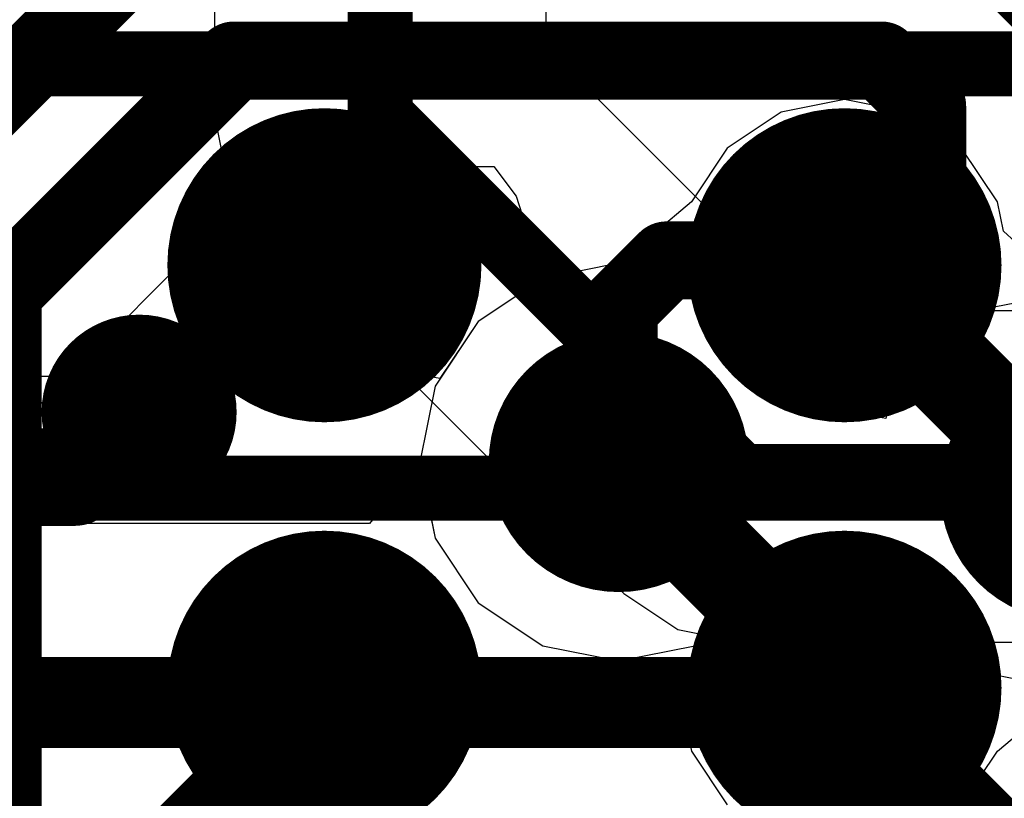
# Model space of a CAD drawing. Header units: millimetres. Extents: x -2 to 68, y -2 to 27.4.
# Tile 540 of 594: x 47.4 to 48.9, y 19.6 to 20.8. Entities that reach past the tile are written whole.
import ezdxf

# ---------------------------------------------------------------- set-up
doc = ezdxf.new("R2010")
doc.units = ezdxf.units.MM
for name, color, linetype in [('BottomLayer', 5, 'Continuous'), ('BottomPaste', 16, 'Continuous'), ('BottomSolder', 6, 'Continuous'), ('DrillGuide', 244, 'Continuous'), ('Mechanical10', 56, 'Continuous'), ('Mechanical6', 56, 'Continuous'), ('MidLayer1', 16, 'Continuous'), ('MidLayer2', 76, 'Continuous'), ('MidLayer3', 90, 'Continuous'), ('MidLayer4', 156, 'Continuous'), ('MidLayer5', 130, 'Continuous'), ('MidLayer6', 216, 'Continuous'), ('MidLayer7', 6, 'Continuous'), ('MidLayer8', 54, 'Continuous'), ('MultiLayer', 9, 'Continuous'), ('TopLayer', 1, 'Continuous'), ('TopPaste', 8, 'Continuous'), ('TopSolder', 216, 'Continuous'), ('ViaHoleLayer', 16, 'Continuous')]:
    doc.layers.add(name, color=color, linetype=linetype)

# ---------------------------------------------------------------- blocks, each defined once
blk = doc.blocks.new('MT53D512M32D2DS_053_WT_D_F_________1_168')
at = {"layer": 'TopLayer', "const_width": 0.14}
for points in [[(2.73, -4.225, 1), (2.87, -4.225, 1)], [(3.53, -4.225, 1), (3.67, -4.225, 1)], [(2.73, -4.875, 1), (2.87, -4.875, 1)], [(3.53, -4.875, 1), (3.67, -4.875, 1)]]:
    blk.add_lwpolyline(points, format="xyb", close=True, dxfattribs=at)
at = {"layer": 'TopPaste', "const_width": 0.14}
for points in [[(2.73, -4.225, 1), (2.87, -4.225, 1)], [(3.53, -4.225, 1), (3.67, -4.225, 1)], [(2.73, -4.875, 1), (2.87, -4.875, 1)], [(3.53, -4.875, 1), (3.67, -4.875, 1)]]:
    blk.add_lwpolyline(points, format="xyb", close=True, dxfattribs=at)
at = {"layer": 'TopSolder', "const_width": 0.2416}
for points in [[(2.6792, -4.225, 1), (2.9208, -4.225, 1)], [(3.4792, -4.225, 1), (3.7208, -4.225, 1)], [(2.6792, -4.875, 1), (2.9208, -4.875, 1)], [(3.4792, -4.875, 1), (3.7208, -4.875, 1)]]:
    blk.add_lwpolyline(points, format="xyb", close=True, dxfattribs=at)
blk = doc.blocks.new('CAP_0402_B_336')
at = {"layer": 'BottomLayer', "const_width": 0.1508}
for points in [[(-0.6746, 0.1392, 1), (-0.5238, 0.1392, 1)], [(-0.3462, 0.1392, 1), (-0.1954, 0.1392, 1)], [(0.1954, 0.1392, 1), (0.3462, 0.1392, 1)], [(0.5238, 0.1392, 1), (0.6746, 0.1392, 1)], [(-0.6746, -0.1392, 1), (-0.5238, -0.1392, 1)], [(-0.3462, -0.1392, 1), (-0.1954, -0.1392, 1)], [(0.1954, -0.1392, 1), (0.3462, -0.1392, 1)], [(0.5238, -0.1392, 1), (0.6746, -0.1392, 1)]]:
    blk.add_lwpolyline(points, format="xyb", close=True, dxfattribs=at)
at = {"layer": 'BottomLayer'}
for points in [[(-0.2708, 0.29), (-0.5992, 0.29), (-0.2708, -0.29), (-0.5992, -0.29)], [(0.2708, -0.29), (0.5992, -0.29), (0.2708, 0.29), (0.5992, 0.29)], [(-0.12, 0.1392), (-0.75, 0.1392), (-0.12, -0.1392), (-0.75, -0.1392)], [(0.12, -0.1392), (0.75, -0.1392), (0.12, 0.1392), (0.75, 0.1392)]]:
    blk.add_solid(points, dxfattribs=at)
at = {"layer": 'BottomPaste', "const_width": 0.1508}
for points in [[(-0.6746, 0.1392, 1), (-0.5238, 0.1392, 1)], [(-0.3462, 0.1392, 1), (-0.1954, 0.1392, 1)], [(0.1954, 0.1392, 1), (0.3462, 0.1392, 1)], [(0.5238, 0.1392, 1), (0.6746, 0.1392, 1)], [(-0.6746, -0.1392, 1), (-0.5238, -0.1392, 1)], [(-0.3462, -0.1392, 1), (-0.1954, -0.1392, 1)], [(0.1954, -0.1392, 1), (0.3462, -0.1392, 1)], [(0.5238, -0.1392, 1), (0.6746, -0.1392, 1)]]:
    blk.add_lwpolyline(points, format="xyb", close=True, dxfattribs=at)
at = {"layer": 'BottomPaste'}
for points in [[(-0.2708, 0.29), (-0.5992, 0.29), (-0.2708, -0.29), (-0.5992, -0.29)], [(0.2708, -0.29), (0.5992, -0.29), (0.2708, 0.29), (0.5992, 0.29)], [(-0.12, 0.1392), (-0.75, 0.1392), (-0.12, -0.1392), (-0.75, -0.1392)], [(0.12, -0.1392), (0.75, -0.1392), (0.12, 0.1392), (0.75, 0.1392)]]:
    blk.add_solid(points, dxfattribs=at)
at = {"layer": 'BottomSolder', "const_width": 0.1508}
for points in [[(-0.6746, 0.1392, 1), (-0.5238, 0.1392, 1)], [(-0.3462, 0.1392, 1), (-0.1954, 0.1392, 1)], [(0.1954, 0.1392, 1), (0.3462, 0.1392, 1)], [(0.5238, 0.1392, 1), (0.6746, 0.1392, 1)], [(-0.6746, -0.1392, 1), (-0.5238, -0.1392, 1)], [(-0.3462, -0.1392, 1), (-0.1954, -0.1392, 1)], [(0.1954, -0.1392, 1), (0.3462, -0.1392, 1)], [(0.5238, -0.1392, 1), (0.6746, -0.1392, 1)]]:
    blk.add_lwpolyline(points, format="xyb", close=True, dxfattribs=at)
at = {"layer": 'BottomSolder'}
for points in [[(-0.2708, 0.29), (-0.5992, 0.29), (-0.2708, -0.29), (-0.5992, -0.29)], [(0.2708, -0.29), (0.5992, -0.29), (0.2708, 0.29), (0.5992, 0.29)], [(-0.12, 0.1392), (-0.75, 0.1392), (-0.12, -0.1392), (-0.75, -0.1392)], [(0.12, -0.1392), (0.75, -0.1392), (0.12, 0.1392), (0.75, 0.1392)]]:
    blk.add_solid(points, dxfattribs=at)
at = {"layer": 'Mechanical10', "const_width": 0.12}
for points in [[(0.53, 0.28), (-0.53, 0.28)], [(-0.53, -0.28), (-0.53, 0.28)], [(0.53, -0.28), (0.53, 0.28)], [(0.53, -0.28), (-0.53, -0.28)]]:
    blk.add_lwpolyline(points, dxfattribs=at)
at = {"layer": 'Mechanical10', "const_width": 0.06}
for points in [[(-0.56, 0.28, 1), (-0.5, 0.28, 1)], [(-0.56, 0.28, 1), (-0.5, 0.28, 1)], [(0.5, 0.28, 1), (0.56, 0.28, 1)], [(0.5, 0.28, 1), (0.56, 0.28, 1)], [(-0.56, -0.28, 1), (-0.5, -0.28, 1)], [(-0.56, -0.28, 1), (-0.5, -0.28, 1)], [(0.5, -0.28, 1), (0.56, -0.28, 1)], [(0.5, -0.28, 1), (0.56, -0.28, 1)]]:
    blk.add_lwpolyline(points, format="xyb", close=True, dxfattribs=at)
at = {"layer": 'Mechanical6', "const_width": 0.05}
for points in [[(0.9, 0.44), (-0.9, 0.44)], [(-0.9, -0.44), (-0.9, 0.44)], [(0.9, -0.44), (0.9, 0.44)], [(0, -0.22), (0, 0.22)], [(0.22, 0), (-0.22, 0)], [(0.9, -0.44), (-0.9, -0.44)]]:
    blk.add_lwpolyline(points, dxfattribs=at)
at = {"layer": 'Mechanical6'}
for points, const_width in [([(-0.9125, 0.44, 1), (-0.8875, 0.44, 1)], 0.025), ([(-0.9125, 0.44, 1), (-0.8875, 0.44, 1)], 0.025), ([(0.8875, 0.44, 1), (0.9125, 0.44, 1)], 0.025), ([(0.8875, 0.44, 1), (0.9125, 0.44, 1)], 0.025), ([(-0.0125, 0.22, 1), (0.0125, 0.22, 1)], 0.025), ([(0.165, 0, 1), (-0.165, 0, 1)], 0.05), ([(-0.2325, 0, 1), (-0.2075, 0, 1)], 0.025), ([(-0.1775, 0, 1), (-0.1525, 0, 1)], 0.025), ([(0.1525, 0, 1), (0.1775, 0, 1)], 0.025), ([(0.2075, 0, 1), (0.2325, 0, 1)], 0.025), ([(-0.0125, -0.22, 1), (0.0125, -0.22, 1)], 0.025), ([(-0.9125, -0.44, 1), (-0.8875, -0.44, 1)], 0.025), ([(-0.9125, -0.44, 1), (-0.8875, -0.44, 1)], 0.025), ([(0.8875, -0.44, 1), (0.9125, -0.44, 1)], 0.025), ([(0.8875, -0.44, 1), (0.9125, -0.44, 1)], 0.025)]:
    blk.add_lwpolyline(points, format="xyb", close=True, dxfattribs=dict(at, const_width=const_width))

msp = doc.modelspace()

# ---------------------------------------------------------------- linework, layer by layer
at = {"layer": 'BottomLayer'}
for p, q in [((48.2409, 20.7106), (48.2409, 22.544)), ((47.7311, 22.4384), (47.7311, 20.605)), ((48.6466, 20.3049), (48.2409, 20.7106)), ((47.7311, 20.605), (47.7505, 20.5075)), ((47.7505, 20.5075), (47.8058, 20.4248)), ((47.8058, 20.4248), (48.3608, 19.8698)), ((50.864, 20.3049), (48.6466, 20.3049)), ((47.4459, 20.0992), (47.4225, 20.2166)), ((47.4459, 20.035), (47.4459, 20.0992)), ((47.1, 20.035), (47.4459, 20.035)), ((48.3608, 19.8698), (48.4435, 19.8145)), ((47.4459, 19.835), (47, 19.835)), ((47.4459, 19.7708), (47.4459, 19.835)), ((48.4435, 19.8145), (48.541, 19.7951)), ((48.541, 19.7951), (50.1385, 19.7951)), ((47.4225, 19.6534), (47.4459, 19.7708))]:
    msp.add_line(p, q, dxfattribs=at)
for points, const_width in [([(47.986, 20.605), (47.986, 22.544)], 0.1), ([(47.986, 20.605), (48.541, 20.05)], 0.1), ([(47.515, 20.049), (47.615, 20.149)], 0.15), ([(47.114, 20.049), (47.515, 20.049)], 0.15), ([(48.541, 20.05), (54.056, 20.05)], 0.1)]:
    msp.add_lwpolyline(points, dxfattribs=dict(at, const_width=const_width))
for points, const_width in [([(47.961, 20.605, 1), (48.011, 20.605, 1)], 0.05), ([(47.961, 20.605, 1), (48.011, 20.605, 1)], 0.05), ([(47.54, 20.149, 1), (47.69, 20.149, 1)], 0.15), ([(47.5775, 20.149, 1), (47.6525, 20.149, 1)], 0.075), ([(47.4775, 20.049, 1), (47.5525, 20.049, 1)], 0.075), ([(47.4775, 20.049, 1), (47.5525, 20.049, 1)], 0.075), ([(48.516, 20.05, 1), (48.566, 20.05, 1)], 0.05), ([(48.516, 20.05, 1), (48.566, 20.05, 1)], 0.05)]:
    msp.add_lwpolyline(points, format="xyb", close=True, dxfattribs=dict(at, const_width=const_width))
at = {"layer": 'DrillGuide'}
for points, const_width in [([(47.875, 20.375, 1), (47.925, 20.375, 1)], 0.05), ([(48.675, 20.375, 1), (48.725, 20.375, 1)], 0.05), ([(47.59, 20.149, 1), (47.64, 20.149, 1)], 0.05), ([(48.3028, 20.0722, 1), (48.4028, 20.0722, 1)], 0.1), ([(48.675, 19.725, 1), (48.725, 19.725, 1)], 0.05)]:
    msp.add_lwpolyline(points, format="xyb", close=True, dxfattribs=dict(at, const_width=const_width))
at = {"layer": 'MidLayer1'}
for p, q in [((48.7, 20.6299), (48.6025, 20.6105)), ((48.7975, 20.6105), (48.7, 20.6299)), ((48.6025, 20.6105), (48.5198, 20.5552)), ((48.8802, 20.5552), (48.7975, 20.6105)), ((48.5198, 20.5552), (48.4645, 20.4725)), ((48.9355, 20.4725), (48.8802, 20.5552)), ((48.4645, 20.4725), (48.3528, 20.3781)), ((48.9445, 20.4272), (48.9355, 20.4725)), ((49.0472, 20.3337), (48.9445, 20.4272)), ((48.3528, 20.3781), (48.2358, 20.3548)), ((48.2358, 20.3548), (48.1365, 20.2885)), ((48.1365, 20.2885), (48.0702, 20.1892)), ((48.0702, 20.1892), (48.0469, 20.0722)), ((48.0469, 20.0722), (48.0702, 19.9551)), ((48.0702, 19.9551), (48.1365, 19.8559)), ((48.1365, 19.8559), (48.2358, 19.7896)), ((48.2358, 19.7896), (48.3528, 19.7663)), ((48.3528, 19.7663), (48.4555, 19.6728)), ((48.9355, 19.6275), (49.0472, 19.7219)), ((48.4555, 19.6728), (48.4645, 19.6275)), ((48.4645, 19.6275), (48.5198, 19.5448)), ((48.8802, 19.5448), (48.9355, 19.6275))]:
    msp.add_line(p, q, dxfattribs=at)
for points, const_width in [([(47.825, 20.375, 1), (47.975, 20.375, 1)], 0.15), ([(48.625, 20.375, 1), (48.775, 20.375, 1)], 0.15), ([(48.6625, 20.375, 1), (48.7375, 20.375, 1)], 0.075), ([(48.2528, 20.0722, 1), (48.4528, 20.0722, 1)], 0.2), ([(48.9472, 20.0278, 1), (49.1472, 20.0278, 1)], 0.2), ([(48.3153, 20.0722, 1), (48.3903, 20.0722, 1)], 0.075), ([(48.625, 19.725, 1), (48.775, 19.725, 1)], 0.15), ([(48.6625, 19.725, 1), (48.7375, 19.725, 1)], 0.075)]:
    msp.add_lwpolyline(points, format="xyb", close=True, dxfattribs=dict(at, const_width=const_width))
at = {"layer": 'MidLayer1', "const_width": 0.15}
for points in [[(48.7, 20.375), (49.0472, 20.0278)], [(48.3528, 20.0722), (48.7, 19.725)]]:
    msp.add_lwpolyline(points, dxfattribs=at)
at = {"layer": 'MidLayer2'}
for p, q in [((48.3528, 20.3781), (48.2358, 20.3548)), ((48.4699, 20.3548), (48.3528, 20.3781)), ((48.2358, 20.3548), (48.1365, 20.2885)), ((48.5691, 20.2885), (48.4699, 20.3548)), ((49.0472, 20.3337), (48.9301, 20.3104)), ((48.9301, 20.3104), (48.8309, 20.2441)), ((48.1365, 20.2885), (48.0702, 20.1892)), ((48.6354, 20.1892), (48.5691, 20.2885)), ((48.8309, 20.2441), (48.7716, 20.1554)), ((48.0702, 20.1892), (48.0469, 20.0722)), ((48.6397, 20.1678), (48.6354, 20.1892)), ((48.7296, 20.1513), (48.6397, 20.1678)), ((48.7716, 20.1554), (48.7296, 20.1513)), ((48.0469, 20.0722), (47.9692, 19.9775)), ((47.9692, 19.9775), (46.7652, 19.9775))]:
    msp.add_line(p, q, dxfattribs=at)
for points, const_width in [([(48.2528, 20.0722, 1), (48.4528, 20.0722, 1)], 0.2), ([(48.9472, 20.0278, 1), (49.1472, 20.0278, 1)], 0.2), ([(48.6768, 19.7022, 1), (48.7468, 19.7022, 1)], 0.07), ([(48.6768, 19.7022, 1), (48.7468, 19.7022, 1)], 0.07)]:
    msp.add_lwpolyline(points, format="xyb", close=True, dxfattribs=dict(at, const_width=const_width))
at = {"layer": 'MidLayer2', "const_width": 0.14}
for points in [[(46.2081, 19.7022), (48.7118, 19.7022)], [(48.7118, 19.7022), (49.1528, 19.2612)]]:
    msp.add_lwpolyline(points, dxfattribs=at)
at = {"layer": 'MidLayer3'}
for p, q in [((46.9683, 19.6667), (47.8286, 20.5269)), ((47.8286, 20.5269), (48.1606, 20.5269)), ((48.1606, 20.5269), (48.1949, 20.4811)), ((48.1949, 20.4811), (48.2212, 20.3999)), ((48.2212, 20.3999), (48.2021, 20.3712)), ((48.2021, 20.3712), (48.1932, 20.3263)), ((48.1932, 20.3263), (48.1365, 20.2885)), ((48.1365, 20.2885), (48.0702, 20.1892)), ((48.0702, 20.1892), (48.0469, 20.0722)), ((48.0469, 20.0722), (48.0702, 19.9551)), ((48.0702, 19.9551), (48.1365, 19.8559)), ((48.6284, 19.9446), (48.6704, 19.9487)), ((48.6704, 19.9487), (48.7603, 19.9322)), ((48.5691, 19.8559), (48.6284, 19.9446)), ((48.7603, 19.9322), (48.7646, 19.9108)), ((48.7646, 19.9108), (48.8309, 19.8115)), ((48.1365, 19.8559), (48.2358, 19.7896)), ((48.4699, 19.7896), (48.5691, 19.8559)), ((48.8309, 19.8115), (48.9301, 19.7452)), ((48.2358, 19.7896), (48.3528, 19.7663)), ((48.3528, 19.7663), (48.4699, 19.7896)), ((48.9301, 19.7452), (49.0472, 19.7219))]:
    msp.add_line(p, q, dxfattribs=at)
at = {"layer": 'MidLayer3', "const_width": 0.12}
for points in [[(46.7619, 20.002), (47.6699, 20.91)], [(48.8741, 20.91), (49.0472, 20.7369)], [(46.853, 19.782), (47.761, 20.69)], [(47.761, 20.69), (48.7569, 20.69)], [(48.7569, 20.69), (48.8272, 20.6197)], [(48.8272, 20.4528), (48.8272, 20.6197)], [(48.7569, 20.3825), (48.8272, 20.4528)], [(48.3528, 20.3088), (48.4265, 20.3825)], [(48.4265, 20.3825), (48.7569, 20.3825)], [(48.3528, 20.0722), (48.3528, 20.3088)]]:
    msp.add_lwpolyline(points, dxfattribs=at)
at = {"layer": 'MidLayer3'}
for points, const_width in [([(47.731, 20.69, 1), (47.791, 20.69, 1)], 0.06), ([(47.731, 20.69, 1), (47.791, 20.69, 1)], 0.06), ([(48.7269, 20.69, 1), (48.7869, 20.69, 1)], 0.06), ([(48.7269, 20.69, 1), (48.7869, 20.69, 1)], 0.06), ([(48.7972, 20.6197, 1), (48.8572, 20.6197, 1)], 0.06), ([(48.7972, 20.6197, 1), (48.8572, 20.6197, 1)], 0.06), ([(48.7972, 20.4528, 1), (48.8572, 20.4528, 1)], 0.06), ([(48.7972, 20.4528, 1), (48.8572, 20.4528, 1)], 0.06), ([(48.3965, 20.3825, 1), (48.4565, 20.3825, 1)], 0.06), ([(48.3965, 20.3825, 1), (48.4565, 20.3825, 1)], 0.06), ([(48.7269, 20.3825, 1), (48.7869, 20.3825, 1)], 0.06), ([(48.7269, 20.3825, 1), (48.7869, 20.3825, 1)], 0.06), ([(48.3228, 20.3088, 1), (48.3828, 20.3088, 1)], 0.06), ([(48.3228, 20.3088, 1), (48.3828, 20.3088, 1)], 0.06), ([(48.2528, 20.0722, 1), (48.4528, 20.0722, 1)], 0.2), ([(48.9472, 20.0278, 1), (49.1472, 20.0278, 1)], 0.2), ([(48.3228, 20.0722, 1), (48.3828, 20.0722, 1)], 0.06)]:
    msp.add_lwpolyline(points, format="xyb", close=True, dxfattribs=dict(at, const_width=const_width))
at = {"layer": 'MidLayer4'}
for p, q in [((48.3528, 20.3781), (48.2358, 20.3548)), ((48.4699, 20.3548), (48.3528, 20.3781)), ((48.2358, 20.3548), (48.1365, 20.2885)), ((48.5691, 20.2885), (48.4699, 20.3548)), ((49.0472, 20.3337), (48.9301, 20.3104)), ((48.9301, 20.3104), (48.8309, 20.2441)), ((48.1365, 20.2885), (48.0702, 20.1892)), ((48.6354, 20.1892), (48.5691, 20.2885)), ((48.8309, 20.2441), (48.7716, 20.1554)), ((48.0702, 20.1892), (48.0469, 20.0722)), ((48.6397, 20.1678), (48.6354, 20.1892)), ((48.7296, 20.1513), (48.6397, 20.1678)), ((48.7716, 20.1554), (48.7296, 20.1513)), ((48.0469, 20.0722), (48.0702, 19.9551)), ((48.0702, 19.9551), (48.1365, 19.8559)), ((48.6284, 19.9446), (48.6704, 19.9487)), ((48.6704, 19.9487), (48.7603, 19.9322)), ((48.5691, 19.8559), (48.6284, 19.9446)), ((48.7603, 19.9322), (48.7646, 19.9108)), ((48.7646, 19.9108), (48.8309, 19.8115)), ((48.1365, 19.8559), (48.2358, 19.7896)), ((48.4699, 19.7896), (48.5691, 19.8559)), ((48.8309, 19.8115), (48.9301, 19.7452)), ((48.2358, 19.7896), (48.3528, 19.7663)), ((48.3528, 19.7663), (48.4699, 19.7896)), ((48.9301, 19.7452), (49.0472, 19.7219))]:
    msp.add_line(p, q, dxfattribs=at)
for points, const_width in [([(47.54, 20.149, 1), (47.69, 20.149, 1)], 0.15), ([(48.2528, 20.0722, 1), (48.4528, 20.0722, 1)], 0.2), ([(48.9472, 20.0278, 1), (49.1472, 20.0278, 1)], 0.2)]:
    msp.add_lwpolyline(points, format="xyb", close=True, dxfattribs=dict(at, const_width=const_width))
at = {"layer": 'MidLayer5'}
for p, q in [((48.3528, 20.3781), (48.2358, 20.3548)), ((48.4699, 20.3548), (48.3528, 20.3781)), ((48.2358, 20.3548), (48.1365, 20.2885)), ((48.5691, 20.2885), (48.4699, 20.3548)), ((49.0472, 20.3337), (48.9301, 20.3104)), ((48.9301, 20.3104), (48.8309, 20.2441)), ((48.1365, 20.2885), (48.0702, 20.1892)), ((48.6354, 20.1892), (48.5691, 20.2885)), ((48.8309, 20.2441), (48.7716, 20.1554)), ((48.0702, 20.1892), (48.0469, 20.0722)), ((48.6397, 20.1678), (48.6354, 20.1892)), ((48.7296, 20.1513), (48.6397, 20.1678)), ((48.7716, 20.1554), (48.7296, 20.1513)), ((48.0469, 20.0722), (48.0702, 19.9551)), ((48.0702, 19.9551), (48.1365, 19.8559)), ((48.6284, 19.9446), (48.6704, 19.9487)), ((48.6704, 19.9487), (48.7603, 19.9322)), ((48.5691, 19.8559), (48.6284, 19.9446)), ((48.7603, 19.9322), (48.7646, 19.9108)), ((48.7646, 19.9108), (48.8309, 19.8115)), ((48.1365, 19.8559), (48.2358, 19.7896)), ((48.4699, 19.7896), (48.5691, 19.8559)), ((48.8309, 19.8115), (48.9301, 19.7452)), ((48.2358, 19.7896), (48.3528, 19.7663)), ((48.3528, 19.7663), (48.4699, 19.7896)), ((48.9301, 19.7452), (49.0472, 19.7219))]:
    msp.add_line(p, q, dxfattribs=at)
at = {"layer": 'MidLayer5', "const_width": 0.2}
for points in [[(48.2528, 20.0722, 1), (48.4528, 20.0722, 1)], [(48.9472, 20.0278, 1), (49.1472, 20.0278, 1)]]:
    msp.add_lwpolyline(points, format="xyb", close=True, dxfattribs=at)
at = {"layer": 'MidLayer6'}
for p, q in [((48.3528, 20.3781), (48.2358, 20.3548)), ((48.4699, 20.3548), (48.3528, 20.3781)), ((48.2358, 20.3548), (48.1365, 20.2885)), ((48.5691, 20.2885), (48.4699, 20.3548)), ((49.0472, 20.3337), (48.9301, 20.3104)), ((48.9301, 20.3104), (48.8309, 20.2441)), ((48.1365, 20.2885), (48.0702, 20.1892)), ((48.6354, 20.1892), (48.5691, 20.2885)), ((48.8309, 20.2441), (48.7716, 20.1554)), ((48.0702, 20.1892), (48.0469, 20.0722)), ((48.6397, 20.1678), (48.6354, 20.1892)), ((48.7296, 20.1513), (48.6397, 20.1678)), ((48.7716, 20.1554), (48.7296, 20.1513)), ((48.0469, 20.0722), (48.0702, 19.9551)), ((48.0702, 19.9551), (48.1365, 19.8559)), ((48.6284, 19.9446), (48.6704, 19.9487)), ((48.6704, 19.9487), (48.7603, 19.9322)), ((48.5691, 19.8559), (48.6284, 19.9446)), ((48.7603, 19.9322), (48.7646, 19.9108)), ((48.7646, 19.9108), (48.8309, 19.8115)), ((48.1365, 19.8559), (48.2358, 19.7896)), ((48.4699, 19.7896), (48.5691, 19.8559)), ((48.8309, 19.8115), (48.9301, 19.7452)), ((48.2358, 19.7896), (48.3528, 19.7663)), ((48.3528, 19.7663), (48.4699, 19.7896)), ((48.9301, 19.7452), (49.0472, 19.7219))]:
    msp.add_line(p, q, dxfattribs=at)
at = {"layer": 'MidLayer6', "const_width": 0.2}
for points in [[(48.2528, 20.0722, 1), (48.4528, 20.0722, 1)], [(48.9472, 20.0278, 1), (49.1472, 20.0278, 1)]]:
    msp.add_lwpolyline(points, format="xyb", close=True, dxfattribs=at)
at = {"layer": 'MidLayer7'}
for p, q in [((48.3528, 20.3781), (48.2358, 20.3548)), ((48.4699, 20.3548), (48.3528, 20.3781)), ((48.2358, 20.3548), (48.1365, 20.2885)), ((48.5691, 20.2885), (48.4699, 20.3548)), ((49.0472, 20.3337), (48.9301, 20.3104)), ((48.9301, 20.3104), (48.8309, 20.2441)), ((48.1365, 20.2885), (48.0702, 20.1892)), ((48.6354, 20.1892), (48.5691, 20.2885)), ((48.8309, 20.2441), (48.7716, 20.1554)), ((48.0702, 20.1892), (48.0469, 20.0722)), ((48.6397, 20.1678), (48.6354, 20.1892)), ((48.7296, 20.1513), (48.6397, 20.1678)), ((48.7716, 20.1554), (48.7296, 20.1513)), ((48.0469, 20.0722), (48.0702, 19.9551)), ((48.0702, 19.9551), (48.1365, 19.8559)), ((48.6284, 19.9446), (48.6704, 19.9487)), ((48.6704, 19.9487), (48.7603, 19.9322)), ((48.5691, 19.8559), (48.6284, 19.9446)), ((48.7603, 19.9322), (48.7646, 19.9108)), ((48.7646, 19.9108), (48.8309, 19.8115)), ((48.1365, 19.8559), (48.2358, 19.7896)), ((48.4699, 19.7896), (48.5691, 19.8559)), ((48.8309, 19.8115), (48.9301, 19.7452)), ((48.2358, 19.7896), (48.3528, 19.7663)), ((48.3528, 19.7663), (48.4699, 19.7896)), ((48.9301, 19.7452), (49.0472, 19.7219))]:
    msp.add_line(p, q, dxfattribs=at)
at = {"layer": 'MidLayer7', "const_width": 0.2}
for points in [[(48.2528, 20.0722, 1), (48.4528, 20.0722, 1)], [(48.9472, 20.0278, 1), (49.1472, 20.0278, 1)]]:
    msp.add_lwpolyline(points, format="xyb", close=True, dxfattribs=at)
at = {"layer": 'MidLayer8'}
for p, q in [((48.3528, 20.3781), (48.2358, 20.3548)), ((48.4699, 20.3548), (48.3528, 20.3781)), ((48.2358, 20.3548), (48.1365, 20.2885)), ((48.5691, 20.2885), (48.4699, 20.3548)), ((49.0472, 20.3337), (48.9301, 20.3104)), ((48.9301, 20.3104), (48.8309, 20.2441)), ((48.1365, 20.2885), (48.0778, 20.2006)), ((48.6354, 20.1892), (48.5691, 20.2885)), ((48.8309, 20.2441), (48.7646, 20.1449)), ((48.0613, 20.2039), (46.25, 20.2039)), ((48.0778, 20.2006), (48.0613, 20.2039)), ((48.643, 20.1509), (48.6354, 20.1892)), ((48.6507, 20.1517), (48.643, 20.1509)), ((48.6789, 20.1488), (48.6507, 20.1517)), ((48.7073, 20.1493), (48.6789, 20.1488)), ((48.7634, 20.139), (48.7073, 20.1493)), ((48.7646, 20.1449), (48.7634, 20.139)), ((46.25, 20), (48.0613, 20)), ((48.0613, 20), (48.0702, 19.9551)), ((48.0702, 19.9551), (48.1365, 19.8559)), ((48.6284, 19.9446), (48.6704, 19.9487)), ((48.6704, 19.9487), (48.7603, 19.9322)), ((48.5691, 19.8559), (48.6284, 19.9446)), ((48.7603, 19.9322), (48.7646, 19.9108)), ((48.7646, 19.9108), (48.8309, 19.8115)), ((48.1365, 19.8559), (48.2358, 19.7896)), ((48.4699, 19.7896), (48.5691, 19.8559)), ((48.8309, 19.8115), (48.9301, 19.7452)), ((48.2358, 19.7896), (48.3528, 19.7663)), ((48.3528, 19.7663), (48.4699, 19.7896)), ((48.9301, 19.7452), (49.0472, 19.7219))]:
    msp.add_line(p, q, dxfattribs=at)
at = {"layer": 'MidLayer8', "const_width": 0.2}
for points in [[(48.2528, 20.0722, 1), (48.4528, 20.0722, 1)], [(48.9472, 20.0278, 1), (49.1472, 20.0278, 1)]]:
    msp.add_lwpolyline(points, format="xyb", close=True, dxfattribs=at)
at = {"layer": 'MultiLayer'}
for points, const_width in [([(47.825, 20.375, 1), (47.975, 20.375, 1)], 0.15), ([(48.625, 20.375, 1), (48.775, 20.375, 1)], 0.15), ([(47.54, 20.149, 1), (47.69, 20.149, 1)], 0.15), ([(48.2528, 20.0722, 1), (48.4528, 20.0722, 1)], 0.2), ([(48.9472, 20.0278, 1), (49.1472, 20.0278, 1)], 0.2), ([(48.625, 19.725, 1), (48.775, 19.725, 1)], 0.15)]:
    msp.add_lwpolyline(points, format="xyb", close=True, dxfattribs=dict(at, const_width=const_width))
at = {"layer": 'TopLayer', "const_width": 0.1}
for points in [[(46.893, 20.685), (49.873, 20.685)], [(46.626, 20.032), (49.083, 20.032)], [(47.6, 19.425), (47.9, 19.725)]]:
    msp.add_lwpolyline(points, dxfattribs=at)
at = {"layer": 'TopLayer'}
for points, const_width in [([(47.825, 20.375, 1), (47.975, 20.375, 1)], 0.15), ([(48.625, 20.375, 1), (48.775, 20.375, 1)], 0.15), ([(48.625, 19.725, 1), (48.775, 19.725, 1)], 0.15), ([(47.875, 19.725, 1), (47.925, 19.725, 1)], 0.05)]:
    msp.add_lwpolyline(points, format="xyb", close=True, dxfattribs=dict(at, const_width=const_width))
at = {"layer": 'ViaHoleLayer'}
for points, const_width in [([(47.875, 20.375, 1), (47.925, 20.375, 1)], 0.05), ([(48.675, 20.375, 1), (48.725, 20.375, 1)], 0.05), ([(47.59, 20.149, 1), (47.64, 20.149, 1)], 0.05), ([(48.3028, 20.0722, 1), (48.4028, 20.0722, 1)], 0.1), ([(48.675, 19.725, 1), (48.725, 19.725, 1)], 0.05)]:
    msp.add_lwpolyline(points, format="xyb", close=True, dxfattribs=dict(at, const_width=const_width))

# ---------------------------------------------------------------- block references
for name, p, rotation in [('MT53D512M32D2DS_053_WT_D_F_________1_168', (51.5, 15.5), 180), ('CAP_0402_B_336', (47, 19.5), 270)]:
    msp.add_blockref(name, p, dxfattribs=dict(rotation=rotation))

doc.saveas('drawing.dxf')
